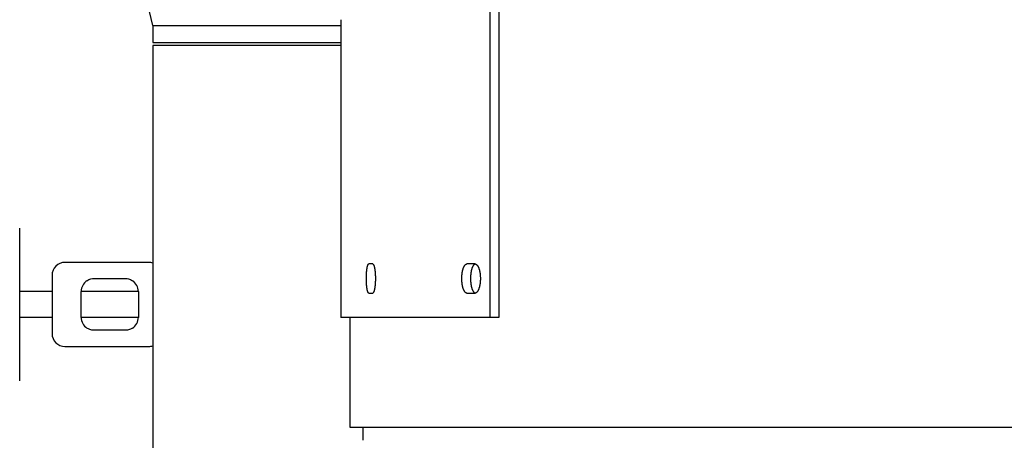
# Model space of a CAD drawing. Header units: inches. Extents: x 24 to 1128, y -69 to 748.
# Tile 310 of 656: x 350.33 to 369.36, y 613.42 to 621.54. Entities that reach past the tile are written whole.
import ezdxf

# ---------------------------------------------------------------- set-up
doc = ezdxf.new("R2010")
doc.units = ezdxf.units.IN
doc.header["$LTSCALE"] = 32
doc.header["$MEASUREMENT"] = 0
doc.layers.add('Dimension (ANSI)', color=7, linetype='Continuous', lineweight=25)
doc.layers.add('Visible (ANSI)', color=7, linetype='Continuous', lineweight=30)
doc.styles.add('Note Text (ANSI)', font='tahoma.ttf')
doc.dimstyles.new('SB Fraction-16 (ANSI)', dxfattribs={"dimscale": 32, "dimtxt": 0.125, "dimasz": 0.098425, "dimexe": 0.125, "dimexo": 0.0625, "dimgap": 0.031496, "dimtad": 0, "dimtih": 1, "dimtoh": 1, "dimdec": 4, "dimrnd": 1e-08, "dimzin": 0, "dimdsep": 46, "dimlunit": 5, "dimtxsty": 'Note Text (ANSI)', "dimcen": 0.09, "dimdle": 0.393701, "dimclrd": 256, "dimclre": 256, "dimclrt": 256, "dimadec": 0, "dimazin": 3, "dimtfac": 0.96, "dimtofl": 0, "dimtmove": 0, "dimatfit": 3, "dimfxl": 1, "dimfrac": 2, "dimtolj": 1, "dimtzin": 12, "dimlwd": -1, "dimlwe": -1, "dimarcsym": 0})

# ---------------------------------------------------------------- blocks, each defined once
blk = doc.blocks.new('*D18')
at = {"layer": 'Defpoints', "color": 0, "transparency": 16777216}
for p in [(468.781, 692.669), (316.974, 544.669), (468.781, 544.669)]:
    blk.add_point(p, dxfattribs=at)
at = {"layer": 'Dimension (ANSI)', "transparency": 16777216}
for p, q in [((466.781, 692.669), (312.974, 692.669)), ((316.974, 689.519), (316.974, 626.768)), ((316.974, 547.818), (316.974, 620.569)), ((466.781, 544.669), (312.974, 544.669))]:
    blk.add_line(p, q, dxfattribs=at)
for points in [[(316.449, 689.519), (317.499, 689.519), (316.974, 692.669)], [(316.449, 547.818), (317.499, 547.818), (316.974, 544.669)]]:
    blk.add_solid(points, dxfattribs=at)
at = {"layer": 'Dimension (ANSI)', "transparency": 16777216, "insert": (312.872, 625.76), "char_height": 4, "attachment_point": 1, "style": 'Note Text (ANSI)'}
blk.add_mtext('\\A1;148', dxfattribs=at)

msp = doc.modelspace()

# ---------------------------------------------------------------- linework, layer by layer
at = {"layer": 'Visible (ANSI)'}
for p, q in [((359.4207, 615.79353), (359.4207, 631.79353)), ((359.58612, 631.79353), (359.58612, 615.79353)), ((352.90563, 621.4327), (352.50063, 623.10603)), ((352.90563, 621.4327), (356.53541, 621.4327)), ((352.90563, 621.4327), (352.90563, 621.10603)), ((356.53541, 621.54353), (356.53541, 615.79353)), ((352.90563, 621.10603), (356.53541, 621.10603)), ((356.53541, 621.04353), (352.90563, 621.04353)), ((352.90563, 621.04353), (352.90563, 612.04353)), ((350.33063, 614.56853), (350.33063, 617.51853)), ((352.82499, 616.85603), (351.20563, 616.85603)), ((357.15184, 616.82478), (357.07567, 616.82478)), ((359.12888, 616.82478), (358.97203, 616.82478)), ((350.95563, 616.60603), (350.95563, 616.04353)), ((351.76863, 616.54353), (352.37313, 616.54353)), ((350.95563, 616.29353), (350.33063, 616.29353)), ((351.51863, 615.79353), (351.51863, 616.29353)), ((352.62313, 616.29353), (351.51863, 616.29353)), ((352.62313, 616.29353), (352.62313, 615.79353)), ((357.07567, 616.26228), (357.15184, 616.26228)), ((358.97203, 616.26228), (359.12888, 616.26228)), ((350.95563, 616.04353), (350.95563, 615.48103)), ((350.95563, 615.79353), (350.33063, 615.79353)), ((352.62313, 615.79353), (351.51863, 615.79353)), ((359.4207, 615.79353), (356.53541, 615.79353)), ((356.71443, 613.66853), (356.71443, 615.79353)), ((359.58612, 615.79353), (359.4207, 615.79353)), ((352.37313, 615.54353), (351.76863, 615.54353)), ((351.20563, 615.23103), (352.82499, 615.23103)), ((391.44495, 613.66853), (356.71443, 613.66853)), ((356.96443, 613.41853), (356.96443, 613.66853))]:
    msp.add_line(p, q, dxfattribs=at)
for centre, start, end in [((351.20563, 616.60603), 90, 180), ((352.82499, 616.60603), 71.18083, 90), ((351.76863, 616.29353), 123.55731, 180), ((352.37313, 616.29353), 0, 56.44269), ((351.76863, 615.79353), 180, 236.44269), ((352.37313, 615.79353), 303.55731, 0), ((351.20563, 615.48103), 180, 270), ((352.82499, 615.48103), 270, 288.81917)]:
    msp.add_arc(centre, 0.25, start, end, dxfattribs=at)
for points, knots in [([(357.07567, 616.26228), (357.07484, 616.26228), (357.07402, 616.26241), (357.0732, 616.26267), (357.07237, 616.26292), (357.07155, 616.26331), (357.07073, 616.26382), (357.06991, 616.26433), (357.0691, 616.26497), (357.06829, 616.26574), (357.06748, 616.26651), (357.06667, 616.26741), (357.06587, 616.26843), (357.06507, 616.26945), (357.06427, 616.27059), (357.06348, 616.27186), (357.06269, 616.27313), (357.06191, 616.27453), (357.06113, 616.27605), (357.06036, 616.27756), (357.05959, 616.2792), (357.05883, 616.28096), (357.05849, 616.28175), (357.05815, 616.28256), (357.05781, 616.2834), (357.0574, 616.28443), (357.05699, 616.28549), (357.05658, 616.2866), (357.05584, 616.28859), (357.0551, 616.29071), (357.05438, 616.29293), (357.05366, 616.29516), (357.05295, 616.29751), (357.05225, 616.29996), (357.05155, 616.30242), (357.05086, 616.30498), (357.05018, 616.30765), (357.0495, 616.31033), (357.04884, 616.31311), (357.04819, 616.31599), (357.04754, 616.31888), (357.0469, 616.32187), (357.04627, 616.32496), (357.04565, 616.32804), (357.04504, 616.33123), (357.04444, 616.33452), (357.04384, 616.3378), (357.04326, 616.34118), (357.0427, 616.34466), (357.04267, 616.34482), (357.04264, 616.34498), (357.04262, 616.34514), (357.04208, 616.34846), (357.04155, 616.35186), (357.04104, 616.35534), (357.04051, 616.35899), (357.03999, 616.36272), (357.03949, 616.36653), (357.03898, 616.37035), (357.0385, 616.37424), (357.03803, 616.37822), (357.03756, 616.38219), (357.03711, 616.38623), (357.03667, 616.39035), (357.03624, 616.39447), (357.03582, 616.39865), (357.03543, 616.4029), (357.03503, 616.40715), (357.03465, 616.41147), (357.03429, 616.41585), (357.03393, 616.42021), (357.03359, 616.42465), (357.03326, 616.42914), (357.03307, 616.4318), (357.03289, 616.43448), (357.03271, 616.43718), (357.03259, 616.43902), (357.03247, 616.44088), (357.03235, 616.44274), (357.03207, 616.44733), (357.0318, 616.45196), (357.03156, 616.45662), (357.03131, 616.46129), (357.03109, 616.466), (357.03088, 616.47074), (357.03068, 616.47548), (357.03049, 616.48025), (357.03033, 616.48505), (357.03016, 616.48985), (357.03002, 616.49468), (357.0299, 616.49953), (357.02977, 616.50438), (357.02967, 616.50925), (357.02959, 616.51413), (357.0295, 616.51901), (357.02944, 616.5239), (357.0294, 616.52881), (357.02936, 616.53371), (357.02934, 616.53862), (357.02934, 616.54353), (357.02934, 616.5442), (357.02934, 616.54487), (357.02934, 616.54554), (357.02934, 616.54978), (357.02936, 616.55402), (357.0294, 616.55825), (357.02944, 616.56315), (357.0295, 616.56805), (357.02959, 616.57293), (357.02967, 616.57781), (357.02977, 616.58268), (357.0299, 616.58753), (357.03002, 616.59238), (357.03016, 616.5972), (357.03033, 616.602), (357.03049, 616.60681), (357.03068, 616.61158), (357.03088, 616.61632), (357.03109, 616.62106), (357.03131, 616.62577), (357.03156, 616.63044), (357.0318, 616.6351), (357.03207, 616.63973), (357.03235, 616.64432), (357.03247, 616.64624), (357.03259, 616.64814), (357.03272, 616.65004), (357.03289, 616.65269), (357.03307, 616.65532), (357.03326, 616.65792), (357.03359, 616.66241), (357.03393, 616.66684), (357.03429, 616.67121), (357.03465, 616.67559), (357.03503, 616.67991), (357.03543, 616.68415), (357.03582, 616.68841), (357.03624, 616.69259), (357.03667, 616.69671), (357.03711, 616.70083), (357.03756, 616.70487), (357.03803, 616.70884), (357.0385, 616.71281), (357.03898, 616.71671), (357.03949, 616.72053), (357.03999, 616.72434), (357.04051, 616.72807), (357.04104, 616.73172), (357.04134, 616.73372), (357.04163, 616.73569), (357.04194, 616.73764), (357.04219, 616.73925), (357.04244, 616.74083), (357.0427, 616.7424), (357.04326, 616.74588), (357.04384, 616.74926), (357.04444, 616.75254), (357.04504, 616.75583), (357.04565, 616.75901), (357.04627, 616.7621), (357.0469, 616.76519), (357.04754, 616.76818), (357.04819, 616.77107), (357.04884, 616.77395), (357.0495, 616.77673), (357.05018, 616.77941), (357.05086, 616.78208), (357.05155, 616.78464), (357.05225, 616.7871), (357.05295, 616.78955), (357.05366, 616.7919), (357.05438, 616.79413), (357.05495, 616.79587), (357.05552, 616.79754), (357.05609, 616.79914), (357.05625, 616.79959), (357.05642, 616.80003), (357.05658, 616.80046), (357.05732, 616.80246), (357.05807, 616.80434), (357.05883, 616.8061), (357.05959, 616.80786), (357.06036, 616.8095), (357.06113, 616.81101), (357.06191, 616.81253), (357.06269, 616.81393), (357.06348, 616.8152), (357.0642, 616.81634), (357.06491, 616.81739), (357.06564, 616.81833), (357.06571, 616.81843), (357.06579, 616.81854), (357.06587, 616.81863), (357.06667, 616.81966), (357.06748, 616.82055), (357.06829, 616.82132), (357.0691, 616.82209), (357.06991, 616.82273), (357.07073, 616.82324), (357.07155, 616.82375), (357.07237, 616.82414), (357.0732, 616.82439), (357.07402, 616.82465), (357.07485, 616.82478), (357.07567, 616.82478)], [0, 0, 0, 0, 0.03753375, 0.03753375, 0.03753375, 0.07511791, 0.07511791, 0.07511791, 0.11273262, 0.11273262, 0.11273262, 0.15035619, 0.15035619, 0.15035619, 0.18796453, 0.18796453, 0.18796453, 0.22553089, 0.22553089, 0.22553089, 0.26302586, 0.26302586, 0.26302586, 0.2798106, 0.2798106, 0.2798106, 0.30044934, 0.30044934, 0.30044934, 0.33792873, 0.33792873, 0.33792873, 0.37546152, 0.37546152, 0.37546152, 0.41302294, 0.41302294, 0.41302294, 0.45058705, 0.45058705, 0.45058705, 0.48812737, 0.48812737, 0.48812737, 0.5256175, 0.5256175, 0.5256175, 0.56303181, 0.56303181, 0.56303181, 0.56477401, 0.56477401, 0.56477401, 0.60044105, 0.60044105, 0.60044105, 0.63792676, 0.63792676, 0.63792676, 0.67545329, 0.67545329, 0.67545329, 0.71298763, 0.71298763, 0.71298763, 0.75050087, 0.75050087, 0.75050087, 0.78796941, 0.78796941, 0.78796941, 0.82537629, 0.82537629, 0.82537629, 0.84754982, 0.84754982, 0.84754982, 0.86272882, 0.86272882, 0.86272882, 0.90015553, 0.90015553, 0.90015553, 0.93764653, 0.93764653, 0.93764653, 0.97516097, 0.97516097, 0.97516097, 1.01266632, 1.01266632, 1.01266632, 1.05013871, 1.05013871, 1.05013871, 1.08756226, 1.08756226, 1.08756226, 1.12492751, 1.12492751, 1.12492751, 1.13001951, 1.13001951, 1.13001951, 1.16227609, 1.16227609, 1.16227609, 1.19968134, 1.19968134, 1.19968134, 1.23713593, 1.23713593, 1.23713593, 1.27462498, 1.27462498, 1.27462498, 1.31212556, 1.31212556, 1.31212556, 1.34960602, 1.34960602, 1.34960602, 1.38702631, 1.38702631, 1.38702631, 1.40264214, 1.40264214, 1.40264214, 1.42437437, 1.42437437, 1.42437437, 1.46177282, 1.46177282, 1.46177282, 1.49922853, 1.49922853, 1.49922853, 1.5367238, 1.5367238, 1.5367238, 1.57423437, 1.57423437, 1.57423437, 1.61173071, 1.61173071, 1.61173071, 1.64917929, 1.64917929, 1.64917929, 1.66966031, 1.66966031, 1.66966031, 1.68656443, 1.68656443, 1.68656443, 1.72400456, 1.72400456, 1.72400456, 1.76150515, 1.76150515, 1.76150515, 1.79904069, 1.79904069, 1.79904069, 1.83658493, 1.83658493, 1.83658493, 1.87411158, 1.87411158, 1.87411158, 1.91159491, 1.91159491, 1.91159491, 1.94085364, 1.94085364, 1.94085364, 1.94901384, 1.94901384, 1.94901384, 1.98644045, 1.98644045, 1.98644045, 2.02389104, 2.02389104, 2.02389104, 2.06133937, 2.06133937, 2.06133937, 2.09513944, 2.09513944, 2.09513944, 2.09876243, 2.09876243, 2.09876243, 2.13620255, 2.13620255, 2.13620255, 2.17368058, 2.17368058, 2.17368058, 2.21117397, 2.21117397, 2.21117397, 2.24866188, 2.24866188, 2.24866188, 2.24866188]), ([(357.15184, 616.82478), (357.15273, 616.82478), (357.15361, 616.82465), (357.15449, 616.82439), (357.15538, 616.82414), (357.15626, 616.82375), (357.15714, 616.82324), (357.15802, 616.82273), (357.1589, 616.82208), (357.15978, 616.82132), (357.16066, 616.82055), (357.16153, 616.81965), (357.1624, 616.81863), (357.16327, 616.81761), (357.16414, 616.81647), (357.165, 616.8152), (357.16586, 616.81393), (357.16672, 616.81253), (357.16757, 616.81101), (357.16842, 616.8095), (357.16926, 616.80786), (357.1701, 616.8061), (357.17047, 616.80531), (357.17085, 616.8045), (357.17122, 616.80366), (357.17168, 616.80263), (357.17213, 616.80156), (357.17258, 616.80046), (357.1734, 616.79847), (357.17421, 616.79635), (357.17501, 616.79413), (357.17581, 616.7919), (357.17661, 616.78955), (357.17739, 616.7871), (357.17817, 616.78464), (357.17893, 616.78208), (357.17969, 616.77941), (357.18045, 616.77673), (357.18119, 616.77395), (357.18192, 616.77107), (357.18265, 616.76818), (357.18337, 616.76519), (357.18407, 616.7621), (357.18478, 616.75902), (357.18547, 616.75583), (357.18614, 616.75254), (357.18681, 616.74926), (357.18747, 616.74588), (357.18812, 616.7424), (357.18815, 616.74224), (357.18817, 616.74208), (357.1882, 616.74192), (357.18882, 616.7386), (357.18941, 616.7352), (357.18999, 616.73172), (357.1906, 616.72807), (357.19119, 616.72434), (357.19176, 616.72053), (357.19234, 616.71671), (357.19289, 616.71281), (357.19343, 616.70884), (357.19396, 616.70487), (357.19448, 616.70083), (357.19498, 616.69671), (357.19547, 616.69259), (357.19595, 616.68841), (357.19641, 616.68415), (357.19686, 616.67991), (357.1973, 616.67559), (357.19772, 616.67121), (357.19813, 616.66684), (357.19853, 616.66241), (357.1989, 616.65792), (357.19912, 616.65526), (357.19933, 616.65258), (357.19954, 616.64988), (357.19968, 616.64804), (357.19982, 616.64618), (357.19995, 616.64432), (357.20028, 616.63973), (357.20058, 616.6351), (357.20087, 616.63044), (357.20115, 616.62577), (357.20141, 616.62106), (357.20165, 616.61632), (357.20189, 616.61158), (357.2021, 616.60681), (357.20229, 616.602), (357.20248, 616.5972), (357.20265, 616.59238), (357.20279, 616.58753), (357.20294, 616.58268), (357.20306, 616.57781), (357.20315, 616.57293), (357.20325, 616.56805), (357.20332, 616.56315), (357.20337, 616.55825), (357.20342, 616.55335), (357.20344, 616.54844), (357.20344, 616.54353), (357.20344, 616.54286), (357.20344, 616.54219), (357.20344, 616.54152), (357.20343, 616.53728), (357.20341, 616.53304), (357.20337, 616.52881), (357.20332, 616.5239), (357.20325, 616.51901), (357.20315, 616.51413), (357.20306, 616.50925), (357.20294, 616.50438), (357.20279, 616.49953), (357.20265, 616.49468), (357.20248, 616.48985), (357.20229, 616.48505), (357.2021, 616.48025), (357.20189, 616.47548), (357.20165, 616.47074), (357.20141, 616.466), (357.20115, 616.46129), (357.20087, 616.45662), (357.20058, 616.45195), (357.20028, 616.44733), (357.19995, 616.44274), (357.19981, 616.44082), (357.19967, 616.43892), (357.19953, 616.43702), (357.19932, 616.43437), (357.19911, 616.43174), (357.1989, 616.42914), (357.19853, 616.42465), (357.19813, 616.42022), (357.19772, 616.41585), (357.1973, 616.41147), (357.19686, 616.40715), (357.19641, 616.4029), (357.19595, 616.39865), (357.19547, 616.39447), (357.19498, 616.39035), (357.19448, 616.38623), (357.19396, 616.38219), (357.19343, 616.37822), (357.19289, 616.37425), (357.19234, 616.37035), (357.19176, 616.36653), (357.19119, 616.36272), (357.1906, 616.35899), (357.18999, 616.35534), (357.18966, 616.35334), (357.18932, 616.35137), (357.18898, 616.34942), (357.18869, 616.34781), (357.18841, 616.34622), (357.18812, 616.34466), (357.18747, 616.34118), (357.18681, 616.3378), (357.18614, 616.33452), (357.18547, 616.33123), (357.18478, 616.32804), (357.18407, 616.32496), (357.18337, 616.32187), (357.18265, 616.31888), (357.18192, 616.31599), (357.18119, 616.31311), (357.18045, 616.31033), (357.17969, 616.30765), (357.17893, 616.30498), (357.17817, 616.30242), (357.17739, 616.29996), (357.17661, 616.29751), (357.17581, 616.29516), (357.17501, 616.29293), (357.17439, 616.29119), (357.17376, 616.28952), (357.17312, 616.28792), (357.17294, 616.28747), (357.17276, 616.28703), (357.17258, 616.2866), (357.17176, 616.2846), (357.17093, 616.28272), (357.1701, 616.28096), (357.16926, 616.2792), (357.16842, 616.27756), (357.16757, 616.27605), (357.16672, 616.27453), (357.16586, 616.27313), (357.165, 616.27186), (357.16422, 616.27072), (357.16344, 616.26967), (357.16265, 616.26873), (357.16257, 616.26862), (357.16249, 616.26852), (357.1624, 616.26843), (357.16153, 616.2674), (357.16066, 616.26651), (357.15978, 616.26574), (357.1589, 616.26497), (357.15802, 616.26433), (357.15714, 616.26382), (357.15626, 616.26331), (357.15538, 616.26292), (357.15449, 616.26267), (357.15361, 616.26241), (357.15273, 616.26228), (357.15184, 616.26228)], [0, 0, 0, 0, 0.03753375, 0.03753375, 0.03753375, 0.07511791, 0.07511791, 0.07511791, 0.11273262, 0.11273262, 0.11273262, 0.15035619, 0.15035619, 0.15035619, 0.18796453, 0.18796453, 0.18796453, 0.22553089, 0.22553089, 0.22553089, 0.26302586, 0.26302586, 0.26302586, 0.2798106, 0.2798106, 0.2798106, 0.30044934, 0.30044934, 0.30044934, 0.33792873, 0.33792873, 0.33792873, 0.37546152, 0.37546152, 0.37546152, 0.41302294, 0.41302294, 0.41302294, 0.45058705, 0.45058705, 0.45058705, 0.48812737, 0.48812737, 0.48812737, 0.5256175, 0.5256175, 0.5256175, 0.56303181, 0.56303181, 0.56303181, 0.56477401, 0.56477401, 0.56477401, 0.60044105, 0.60044105, 0.60044105, 0.63792676, 0.63792676, 0.63792676, 0.67545329, 0.67545329, 0.67545329, 0.71298763, 0.71298763, 0.71298763, 0.75050087, 0.75050087, 0.75050087, 0.78796941, 0.78796941, 0.78796941, 0.82537629, 0.82537629, 0.82537629, 0.84754982, 0.84754982, 0.84754982, 0.86272882, 0.86272882, 0.86272882, 0.90015553, 0.90015553, 0.90015553, 0.93764653, 0.93764653, 0.93764653, 0.97516097, 0.97516097, 0.97516097, 1.01266632, 1.01266632, 1.01266632, 1.05013871, 1.05013871, 1.05013871, 1.08756226, 1.08756226, 1.08756226, 1.12492751, 1.12492751, 1.12492751, 1.13001951, 1.13001951, 1.13001951, 1.16227609, 1.16227609, 1.16227609, 1.19968134, 1.19968134, 1.19968134, 1.23713593, 1.23713593, 1.23713593, 1.27462498, 1.27462498, 1.27462498, 1.31212556, 1.31212556, 1.31212556, 1.34960602, 1.34960602, 1.34960602, 1.38702631, 1.38702631, 1.38702631, 1.40264214, 1.40264214, 1.40264214, 1.42437437, 1.42437437, 1.42437437, 1.46177282, 1.46177282, 1.46177282, 1.49922853, 1.49922853, 1.49922853, 1.5367238, 1.5367238, 1.5367238, 1.57423437, 1.57423437, 1.57423437, 1.61173071, 1.61173071, 1.61173071, 1.64917929, 1.64917929, 1.64917929, 1.66966031, 1.66966031, 1.66966031, 1.68656443, 1.68656443, 1.68656443, 1.72400456, 1.72400456, 1.72400456, 1.76150515, 1.76150515, 1.76150515, 1.79904069, 1.79904069, 1.79904069, 1.83658493, 1.83658493, 1.83658493, 1.87411158, 1.87411158, 1.87411158, 1.91159491, 1.91159491, 1.91159491, 1.94085364, 1.94085364, 1.94085364, 1.94901384, 1.94901384, 1.94901384, 1.98644045, 1.98644045, 1.98644045, 2.02389104, 2.02389104, 2.02389104, 2.06133937, 2.06133937, 2.06133937, 2.09513944, 2.09513944, 2.09513944, 2.09876243, 2.09876243, 2.09876243, 2.13620255, 2.13620255, 2.13620255, 2.17368058, 2.17368058, 2.17368058, 2.21117397, 2.21117397, 2.21117397, 2.24866188, 2.24866188, 2.24866188, 2.24866188]), ([(358.97203, 616.26228), (358.97029, 616.26228), (358.96856, 616.26241), (358.96683, 616.26267), (358.9651, 616.26292), (358.96337, 616.26331), (358.96165, 616.26382), (358.95993, 616.26433), (358.95822, 616.26497), (358.95651, 616.26574), (358.95481, 616.26651), (358.95311, 616.26741), (358.95142, 616.26843), (358.94973, 616.26945), (358.94805, 616.27059), (358.94639, 616.27186), (358.94472, 616.27313), (358.94307, 616.27453), (358.94143, 616.27605), (358.93979, 616.27756), (358.93817, 616.2792), (358.93656, 616.28096), (358.93584, 616.28175), (358.93512, 616.28256), (358.93441, 616.2834), (358.93353, 616.28443), (358.93266, 616.28549), (358.93179, 616.2866), (358.93022, 616.28859), (358.92867, 616.29071), (358.92714, 616.29293), (358.92561, 616.29516), (358.9241, 616.29751), (358.92261, 616.29996), (358.92112, 616.30242), (358.91966, 616.30498), (358.91822, 616.30765), (358.91679, 616.31033), (358.91537, 616.31311), (358.91399, 616.31599), (358.9126, 616.31888), (358.91124, 616.32187), (358.90991, 616.32496), (358.90858, 616.32804), (358.90728, 616.33123), (358.90601, 616.33452), (358.90474, 616.3378), (358.9035, 616.34118), (358.90229, 616.34466), (358.90223, 616.34482), (358.90217, 616.34498), (358.90212, 616.34514), (358.90097, 616.34846), (358.89985, 616.35186), (358.89876, 616.35534), (358.89762, 616.35899), (358.89651, 616.36272), (358.89543, 616.36653), (358.89436, 616.37035), (358.89332, 616.37424), (358.89232, 616.37822), (358.89131, 616.38219), (358.89035, 616.38623), (358.88942, 616.39035), (358.88849, 616.39447), (358.8876, 616.39865), (358.88675, 616.4029), (358.8859, 616.40715), (358.88508, 616.41147), (358.88431, 616.41585), (358.88354, 616.42021), (358.8828, 616.42465), (358.88211, 616.42914), (358.8817, 616.4318), (358.8813, 616.43448), (358.88092, 616.43718), (358.88066, 616.43902), (358.88041, 616.44088), (358.88016, 616.44274), (358.87955, 616.44733), (358.87898, 616.45196), (358.87846, 616.45662), (358.87793, 616.46129), (358.87745, 616.466), (358.87701, 616.47074), (358.87657, 616.47548), (358.87617, 616.48025), (358.87582, 616.48505), (358.87546, 616.48985), (358.87515, 616.49468), (358.87489, 616.49953), (358.87462, 616.50438), (358.8744, 616.50925), (358.87422, 616.51413), (358.87404, 616.51901), (358.87391, 616.5239), (358.87382, 616.52881), (358.87373, 616.53371), (358.87369, 616.53862), (358.87369, 616.54353), (358.87369, 616.5442), (358.87369, 616.54487), (358.87369, 616.54554), (358.8737, 616.54978), (358.87374, 616.55402), (358.87382, 616.55825), (358.87391, 616.56315), (358.87404, 616.56805), (358.87422, 616.57293), (358.8744, 616.57781), (358.87462, 616.58268), (358.87489, 616.58753), (358.87515, 616.59238), (358.87546, 616.5972), (358.87582, 616.602), (358.87617, 616.60681), (358.87657, 616.61158), (358.87701, 616.61632), (358.87745, 616.62106), (358.87793, 616.62577), (358.87846, 616.63044), (358.87898, 616.6351), (358.87955, 616.63973), (358.88016, 616.64432), (358.88041, 616.64624), (358.88068, 616.64814), (358.88095, 616.65004), (358.88132, 616.65269), (358.88171, 616.65532), (358.88211, 616.65792), (358.8828, 616.66241), (358.88354, 616.66684), (358.88431, 616.67121), (358.88508, 616.67559), (358.8859, 616.67991), (358.88675, 616.68415), (358.8876, 616.68841), (358.88849, 616.69259), (358.88942, 616.69671), (358.89035, 616.70083), (358.89131, 616.70487), (358.89232, 616.70884), (358.89332, 616.71281), (358.89436, 616.71671), (358.89543, 616.72053), (358.89651, 616.72434), (358.89762, 616.72807), (358.89876, 616.73172), (358.89938, 616.73372), (358.90002, 616.73569), (358.90067, 616.73764), (358.9012, 616.73925), (358.90174, 616.74083), (358.90229, 616.7424), (358.9035, 616.74588), (358.90474, 616.74926), (358.90601, 616.75254), (358.90728, 616.75583), (358.90858, 616.75901), (358.90991, 616.7621), (358.91124, 616.76519), (358.9126, 616.76818), (358.91399, 616.77107), (358.91537, 616.77395), (358.91679, 616.77673), (358.91822, 616.77941), (358.91966, 616.78208), (358.92112, 616.78464), (358.92261, 616.7871), (358.9241, 616.78955), (358.92561, 616.7919), (358.92714, 616.79413), (358.92833, 616.79587), (358.92954, 616.79754), (358.93077, 616.79914), (358.93111, 616.79959), (358.93145, 616.80003), (358.93179, 616.80046), (358.93336, 616.80246), (358.93495, 616.80434), (358.93656, 616.8061), (358.93817, 616.80786), (358.93979, 616.8095), (358.94143, 616.81101), (358.94307, 616.81253), (358.94472, 616.81393), (358.94639, 616.8152), (358.94789, 616.81634), (358.9494, 616.81739), (358.95093, 616.81833), (358.95109, 616.81843), (358.95126, 616.81854), (358.95142, 616.81863), (358.95311, 616.81966), (358.95481, 616.82055), (358.95651, 616.82132), (358.95822, 616.82209), (358.95994, 616.82273), (358.96165, 616.82324), (358.96338, 616.82375), (358.9651, 616.82414), (358.96683, 616.82439), (358.96856, 616.82465), (358.97029, 616.82478), (358.97203, 616.82478)], [0, 0, 0, 0, 0.03753375, 0.03753375, 0.03753375, 0.07511791, 0.07511791, 0.07511791, 0.11273262, 0.11273262, 0.11273262, 0.15035619, 0.15035619, 0.15035619, 0.18796453, 0.18796453, 0.18796453, 0.22553089, 0.22553089, 0.22553089, 0.26302586, 0.26302586, 0.26302586, 0.2798106, 0.2798106, 0.2798106, 0.30044934, 0.30044934, 0.30044934, 0.33792873, 0.33792873, 0.33792873, 0.37546152, 0.37546152, 0.37546152, 0.41302294, 0.41302294, 0.41302294, 0.45058705, 0.45058705, 0.45058705, 0.48812737, 0.48812737, 0.48812737, 0.5256175, 0.5256175, 0.5256175, 0.56303181, 0.56303181, 0.56303181, 0.56477401, 0.56477401, 0.56477401, 0.60044105, 0.60044105, 0.60044105, 0.63792676, 0.63792676, 0.63792676, 0.67545329, 0.67545329, 0.67545329, 0.71298763, 0.71298763, 0.71298763, 0.75050087, 0.75050087, 0.75050087, 0.78796941, 0.78796941, 0.78796941, 0.82537629, 0.82537629, 0.82537629, 0.84754982, 0.84754982, 0.84754982, 0.86272882, 0.86272882, 0.86272882, 0.90015553, 0.90015553, 0.90015553, 0.93764653, 0.93764653, 0.93764653, 0.97516097, 0.97516097, 0.97516097, 1.01266632, 1.01266632, 1.01266632, 1.05013871, 1.05013871, 1.05013871, 1.08756226, 1.08756226, 1.08756226, 1.12492751, 1.12492751, 1.12492751, 1.13001951, 1.13001951, 1.13001951, 1.16227609, 1.16227609, 1.16227609, 1.19968134, 1.19968134, 1.19968134, 1.23713593, 1.23713593, 1.23713593, 1.27462498, 1.27462498, 1.27462498, 1.31212556, 1.31212556, 1.31212556, 1.34960602, 1.34960602, 1.34960602, 1.38702631, 1.38702631, 1.38702631, 1.40264214, 1.40264214, 1.40264214, 1.42437437, 1.42437437, 1.42437437, 1.46177282, 1.46177282, 1.46177282, 1.49922853, 1.49922853, 1.49922853, 1.5367238, 1.5367238, 1.5367238, 1.57423437, 1.57423437, 1.57423437, 1.61173071, 1.61173071, 1.61173071, 1.64917929, 1.64917929, 1.64917929, 1.66966031, 1.66966031, 1.66966031, 1.68656443, 1.68656443, 1.68656443, 1.72400456, 1.72400456, 1.72400456, 1.76150515, 1.76150515, 1.76150515, 1.79904069, 1.79904069, 1.79904069, 1.83658493, 1.83658493, 1.83658493, 1.87411158, 1.87411158, 1.87411158, 1.91159491, 1.91159491, 1.91159491, 1.94085364, 1.94085364, 1.94085364, 1.94901384, 1.94901384, 1.94901384, 1.98644045, 1.98644045, 1.98644045, 2.02389104, 2.02389104, 2.02389104, 2.06133937, 2.06133937, 2.06133937, 2.09513944, 2.09513944, 2.09513944, 2.09876243, 2.09876243, 2.09876243, 2.13620255, 2.13620255, 2.13620255, 2.17368058, 2.17368058, 2.17368058, 2.21117397, 2.21117397, 2.21117397, 2.24866188, 2.24866188, 2.24866188, 2.24866188]), ([(359.13432, 616.82438), (359.13262, 616.82413), (359.13092, 616.82374), (359.12923, 616.82324), (359.12752, 616.82273), (359.12582, 616.82208), (359.12412, 616.82132), (359.12242, 616.82055), (359.12073, 616.81965), (359.11905, 616.81863), (359.11737, 616.81761), (359.1157, 616.81647), (359.11404, 616.8152), (359.11238, 616.81393), (359.11074, 616.81253), (359.1091, 616.81101), (359.10747, 616.8095), (359.10586, 616.80786), (359.10426, 616.8061), (359.1036, 616.80537), (359.10294, 616.80463), (359.10228, 616.80386), (359.10135, 616.80277), (359.10043, 616.80164), (359.09951, 616.80046), (359.09795, 616.79847), (359.0964, 616.79635), (359.09488, 616.79413), (359.09336, 616.7919), (359.09185, 616.78955), (359.09037, 616.7871), (359.0889, 616.78464), (359.08744, 616.78208), (359.08601, 616.77941), (359.08458, 616.77673), (359.08317, 616.77395), (359.08179, 616.77107), (359.08041, 616.76818), (359.07906, 616.76519), (359.07773, 616.7621), (359.07641, 616.75902), (359.07512, 616.75583), (359.07385, 616.75254), (359.07261, 616.74931), (359.07139, 616.74599), (359.0702, 616.74257), (359.06898, 616.73904), (359.06779, 616.73542), (359.06663, 616.73172), (359.0655, 616.72807), (359.06439, 616.72434), (359.06332, 616.72053), (359.06225, 616.71671), (359.06122, 616.71281), (359.06022, 616.70884), (359.05922, 616.70487), (359.05826, 616.70083), (359.05734, 616.69671), (359.05642, 616.69259), (359.05553, 616.68841), (359.05468, 616.68415), (359.05383, 616.67991), (359.05302, 616.67559), (359.05225, 616.67121), (359.05149, 616.66684), (359.05076, 616.66241), (359.05007, 616.65792), (359.04969, 616.65548), (359.04933, 616.65302), (359.04897, 616.65054), (359.04868, 616.64848), (359.0484, 616.6464), (359.04812, 616.64432), (359.04751, 616.63973), (359.04695, 616.6351), (359.04643, 616.63044), (359.0459, 616.62577), (359.04542, 616.62106), (359.04498, 616.61632), (359.04455, 616.61158), (359.04415, 616.60681), (359.0438, 616.602), (359.04345, 616.5972), (359.04314, 616.59238), (359.04287, 616.58753), (359.04261, 616.58268), (359.04239, 616.57781), (359.04221, 616.57293), (359.04204, 616.56805), (359.0419, 616.56315), (359.04181, 616.55825), (359.04173, 616.55335), (359.04168, 616.54844), (359.04168, 616.54353), (359.04168, 616.54294), (359.04168, 616.54235), (359.04168, 616.54176), (359.04169, 616.53744), (359.04174, 616.53312), (359.04181, 616.52881), (359.0419, 616.52391), (359.04204, 616.51901), (359.04221, 616.51413), (359.04239, 616.50925), (359.04261, 616.50438), (359.04287, 616.49953), (359.04314, 616.49468), (359.04345, 616.48985), (359.0438, 616.48505), (359.04415, 616.48025), (359.04455, 616.47548), (359.04498, 616.47074), (359.04542, 616.466), (359.0459, 616.46129), (359.04643, 616.45662), (359.04695, 616.45195), (359.04751, 616.44733), (359.04812, 616.44274), (359.04839, 616.44074), (359.04866, 616.43875), (359.04894, 616.43677), (359.0493, 616.43421), (359.04968, 616.43166), (359.05007, 616.42914), (359.05076, 616.42465), (359.05149, 616.42022), (359.05225, 616.41585), (359.05302, 616.41147), (359.05383, 616.40715), (359.05468, 616.4029), (359.05553, 616.39865), (359.05642, 616.39447), (359.05734, 616.39035), (359.05826, 616.38623), (359.05922, 616.38219), (359.06022, 616.37822), (359.06122, 616.37425), (359.06225, 616.37035), (359.06332, 616.36653), (359.06439, 616.36272), (359.0655, 616.35899), (359.06663, 616.35534), (359.0673, 616.35319), (359.06799, 616.35107), (359.06868, 616.34898), (359.06916, 616.34753), (359.06965, 616.34608), (359.07015, 616.34466), (359.07135, 616.34118), (359.07259, 616.3378), (359.07385, 616.33452), (359.07512, 616.33123), (359.07641, 616.32805), (359.07773, 616.32496), (359.07906, 616.32187), (359.08041, 616.31888), (359.08179, 616.31599), (359.08317, 616.31311), (359.08458, 616.31033), (359.08601, 616.30765), (359.08744, 616.30498), (359.08889, 616.30242), (359.09037, 616.29996), (359.09185, 616.29751), (359.09336, 616.29516), (359.09488, 616.29293), (359.09614, 616.2911), (359.09741, 616.28934), (359.09869, 616.28765), (359.09897, 616.2873), (359.09924, 616.28694), (359.09951, 616.2866), (359.10108, 616.2846), (359.10266, 616.28272), (359.10426, 616.28096), (359.10586, 616.2792), (359.10747, 616.27756), (359.1091, 616.27605), (359.11073, 616.27453), (359.11238, 616.27313), (359.11404, 616.27186), (359.11557, 616.27069), (359.11711, 616.26962), (359.11867, 616.26866), (359.11879, 616.26858), (359.11892, 616.2685), (359.11905, 616.26843), (359.12073, 616.2674), (359.12242, 616.26651), (359.12412, 616.26574), (359.12582, 616.26497), (359.12752, 616.26433), (359.12923, 616.26382), (359.13092, 616.26331), (359.13262, 616.26293), (359.13432, 616.26268)], [0.03786375, 0.03786375, 0.03786375, 0.03786375, 0.07477011, 0.07477011, 0.07477011, 0.11221476, 0.11221476, 0.11221476, 0.14967087, 0.14967087, 0.14967087, 0.18711443, 0.18711443, 0.18711443, 0.22451872, 0.22451872, 0.22451872, 0.26185438, 0.26185438, 0.26185438, 0.27724134, 0.27724134, 0.27724134, 0.29912627, 0.29912627, 0.29912627, 0.33646374, 0.33646374, 0.33646374, 0.37386144, 0.37386144, 0.37386144, 0.41129453, 0.41129453, 0.41129453, 0.448737, 0.448737, 0.448737, 0.48616228, 0.48616228, 0.48616228, 0.52354386, 0.52354386, 0.52354386, 0.56025946, 0.56025946, 0.56025946, 0.59818206, 0.59818206, 0.59818206, 0.63559055, 0.63559055, 0.63559055, 0.67304592, 0.67304592, 0.67304592, 0.71051546, 0.71051546, 0.71051546, 0.74797052, 0.74797052, 0.74797052, 0.78538771, 0.78538771, 0.78538771, 0.82275027, 0.82275027, 0.82275027, 0.84310113, 0.84310113, 0.84310113, 0.86006908, 0.86006908, 0.86006908, 0.89746809, 0.89746809, 0.89746809, 0.93493142, 0.93493142, 0.93493142, 0.97241931, 0.97241931, 0.97241931, 1.0099003, 1.0099003, 1.0099003, 1.0473516, 1.0473516, 1.0473516, 1.08475837, 1.08475837, 1.08475837, 1.12211212, 1.12211212, 1.12211212, 1.12660907, 1.12660907, 1.12660907, 1.15945188, 1.15945188, 1.15945188, 1.19684217, 1.19684217, 1.19684217, 1.23427634, 1.23427634, 1.23427634, 1.2717406, 1.2717406, 1.2717406, 1.3092132, 1.3092132, 1.3092132, 1.34666365, 1.34666365, 1.34666365, 1.38405309, 1.38405309, 1.38405309, 1.40031655, 1.40031655, 1.40031655, 1.42136738, 1.42136738, 1.42136738, 1.45872459, 1.45872459, 1.45872459, 1.49613214, 1.49613214, 1.49613214, 1.53357217, 1.53357217, 1.53357217, 1.57102028, 1.57102028, 1.57102028, 1.60844684, 1.60844684, 1.60844684, 1.64581832, 1.64581832, 1.64581832, 1.66777801, 1.66777801, 1.66777801, 1.68311552, 1.68311552, 1.68311552, 1.72045551, 1.72045551, 1.72045551, 1.75784847, 1.75784847, 1.75784847, 1.79526903, 1.79526903, 1.79526903, 1.83269112, 1.83269112, 1.83269112, 1.87008859, 1.87008859, 1.87008859, 1.90743593, 1.90743593, 1.90743593, 1.9381946, 1.9381946, 1.9381946, 1.94471104, 1.94471104, 1.94471104, 1.98198396, 1.98198396, 1.98198396, 2.01927662, 2.01927662, 2.01927662, 2.05656246, 2.05656246, 2.05656246, 2.09100873, 2.09100873, 2.09100873, 2.09381797, 2.09381797, 2.09381797, 2.13108505, 2.13108505, 2.13108505, 2.16838813, 2.16838813, 2.16838813, 2.20520079, 2.20520079, 2.20520079, 2.20520079]), ([(359.12888, 616.82478), (359.13067, 616.82478), (359.13246, 616.82465), (359.13424, 616.82439), (359.13603, 616.82414), (359.13781, 616.82375), (359.13959, 616.82324), (359.14137, 616.82273), (359.14315, 616.82208), (359.14492, 616.82132), (359.14669, 616.82055), (359.14845, 616.81965), (359.15021, 616.81863), (359.15196, 616.81761), (359.15371, 616.81647), (359.15544, 616.8152), (359.15717, 616.81393), (359.1589, 616.81253), (359.16061, 616.81101), (359.16231, 616.8095), (359.16401, 616.80786), (359.16569, 616.8061), (359.16644, 616.80531), (359.16719, 616.8045), (359.16794, 616.80366), (359.16886, 616.80263), (359.16977, 616.80156), (359.17068, 616.80046), (359.17232, 616.79847), (359.17395, 616.79635), (359.17555, 616.79413), (359.17716, 616.7919), (359.17874, 616.78955), (359.18031, 616.7871), (359.18187, 616.78464), (359.18341, 616.78208), (359.18492, 616.77941), (359.18643, 616.77673), (359.18792, 616.77395), (359.18938, 616.77107), (359.19084, 616.76818), (359.19228, 616.76519), (359.19368, 616.7621), (359.19509, 616.75902), (359.19646, 616.75583), (359.19781, 616.75254), (359.19915, 616.74926), (359.20047, 616.74588), (359.20175, 616.7424), (359.20181, 616.74224), (359.20187, 616.74208), (359.20193, 616.74192), (359.20314, 616.7386), (359.20433, 616.7352), (359.20549, 616.73172), (359.2067, 616.72807), (359.20788, 616.72434), (359.20902, 616.72053), (359.21016, 616.71671), (359.21126, 616.71281), (359.21233, 616.70884), (359.21339, 616.70487), (359.21442, 616.70083), (359.21541, 616.69671), (359.2164, 616.69259), (359.21735, 616.68841), (359.21826, 616.68415), (359.21916, 616.67991), (359.22003, 616.67559), (359.22086, 616.67121), (359.22168, 616.66684), (359.22246, 616.66241), (359.2232, 616.65792), (359.22364, 616.65526), (359.22406, 616.65258), (359.22447, 616.64988), (359.22475, 616.64804), (359.22502, 616.64618), (359.22529, 616.64432), (359.22594, 616.63973), (359.22655, 616.6351), (359.22711, 616.63044), (359.22767, 616.62577), (359.22819, 616.62106), (359.22866, 616.61632), (359.22913, 616.61158), (359.22956, 616.60681), (359.22993, 616.602), (359.23031, 616.5972), (359.23064, 616.59238), (359.23093, 616.58753), (359.23121, 616.58268), (359.23145, 616.57781), (359.23164, 616.57293), (359.23183, 616.56805), (359.23197, 616.56315), (359.23207, 616.55825), (359.23216, 616.55335), (359.23221, 616.54844), (359.23221, 616.54353), (359.23221, 616.54286), (359.23221, 616.54219), (359.23221, 616.54152), (359.2322, 616.53728), (359.23215, 616.53304), (359.23207, 616.52881), (359.23197, 616.5239), (359.23183, 616.51901), (359.23164, 616.51413), (359.23145, 616.50925), (359.23121, 616.50438), (359.23093, 616.49953), (359.23064, 616.49468), (359.23031, 616.48985), (359.22993, 616.48505), (359.22956, 616.48025), (359.22913, 616.47548), (359.22866, 616.47074), (359.22819, 616.466), (359.22767, 616.46129), (359.22711, 616.45662), (359.22655, 616.45195), (359.22594, 616.44733), (359.22529, 616.44274), (359.22502, 616.44082), (359.22474, 616.43892), (359.22445, 616.43702), (359.22405, 616.43437), (359.22363, 616.43174), (359.2232, 616.42914), (359.22246, 616.42465), (359.22168, 616.42022), (359.22086, 616.41585), (359.22003, 616.41147), (359.21916, 616.40715), (359.21826, 616.4029), (359.21735, 616.39865), (359.2164, 616.39447), (359.21541, 616.39035), (359.21442, 616.38623), (359.21339, 616.38219), (359.21233, 616.37822), (359.21126, 616.37425), (359.21016, 616.37035), (359.20902, 616.36653), (359.20788, 616.36272), (359.2067, 616.35899), (359.20549, 616.35534), (359.20482, 616.35334), (359.20415, 616.35137), (359.20346, 616.34942), (359.2029, 616.34781), (359.20233, 616.34622), (359.20175, 616.34466), (359.20047, 616.34118), (359.19915, 616.3378), (359.19781, 616.33452), (359.19646, 616.33123), (359.19509, 616.32804), (359.19368, 616.32496), (359.19228, 616.32187), (359.19084, 616.31888), (359.18938, 616.31599), (359.18792, 616.31311), (359.18643, 616.31033), (359.18492, 616.30765), (359.18341, 616.30498), (359.18187, 616.30242), (359.18031, 616.29996), (359.17874, 616.29751), (359.17716, 616.29516), (359.17555, 616.29293), (359.1743, 616.29119), (359.17303, 616.28952), (359.17175, 616.28792), (359.17139, 616.28747), (359.17104, 616.28703), (359.17068, 616.2866), (359.16903, 616.2846), (359.16737, 616.28272), (359.16569, 616.28096), (359.16401, 616.2792), (359.16232, 616.27756), (359.16061, 616.27605), (359.1589, 616.27453), (359.15718, 616.27313), (359.15544, 616.27186), (359.15388, 616.27072), (359.1523, 616.26967), (359.15072, 616.26873), (359.15055, 616.26862), (359.15038, 616.26852), (359.15021, 616.26843), (359.14845, 616.2674), (359.14669, 616.26651), (359.14492, 616.26574), (359.14315, 616.26497), (359.14137, 616.26433), (359.13959, 616.26382), (359.13781, 616.26331), (359.13603, 616.26292), (359.13424, 616.26267), (359.13246, 616.26241), (359.13067, 616.26228), (359.12888, 616.26228)], [0, 0, 0, 0, 0.03753375, 0.03753375, 0.03753375, 0.07511791, 0.07511791, 0.07511791, 0.11273262, 0.11273262, 0.11273262, 0.15035619, 0.15035619, 0.15035619, 0.18796453, 0.18796453, 0.18796453, 0.22553089, 0.22553089, 0.22553089, 0.26302586, 0.26302586, 0.26302586, 0.2798106, 0.2798106, 0.2798106, 0.30044934, 0.30044934, 0.30044934, 0.33792873, 0.33792873, 0.33792873, 0.37546152, 0.37546152, 0.37546152, 0.41302294, 0.41302294, 0.41302294, 0.45058705, 0.45058705, 0.45058705, 0.48812737, 0.48812737, 0.48812737, 0.5256175, 0.5256175, 0.5256175, 0.56303181, 0.56303181, 0.56303181, 0.56477401, 0.56477401, 0.56477401, 0.60044105, 0.60044105, 0.60044105, 0.63792676, 0.63792676, 0.63792676, 0.67545329, 0.67545329, 0.67545329, 0.71298763, 0.71298763, 0.71298763, 0.75050087, 0.75050087, 0.75050087, 0.78796941, 0.78796941, 0.78796941, 0.82537629, 0.82537629, 0.82537629, 0.84754982, 0.84754982, 0.84754982, 0.86272882, 0.86272882, 0.86272882, 0.90015553, 0.90015553, 0.90015553, 0.93764653, 0.93764653, 0.93764653, 0.97516097, 0.97516097, 0.97516097, 1.01266632, 1.01266632, 1.01266632, 1.05013871, 1.05013871, 1.05013871, 1.08756226, 1.08756226, 1.08756226, 1.12492751, 1.12492751, 1.12492751, 1.13001951, 1.13001951, 1.13001951, 1.16227609, 1.16227609, 1.16227609, 1.19968134, 1.19968134, 1.19968134, 1.23713593, 1.23713593, 1.23713593, 1.27462498, 1.27462498, 1.27462498, 1.31212556, 1.31212556, 1.31212556, 1.34960602, 1.34960602, 1.34960602, 1.38702631, 1.38702631, 1.38702631, 1.40264214, 1.40264214, 1.40264214, 1.42437437, 1.42437437, 1.42437437, 1.46177282, 1.46177282, 1.46177282, 1.49922853, 1.49922853, 1.49922853, 1.5367238, 1.5367238, 1.5367238, 1.57423437, 1.57423437, 1.57423437, 1.61173071, 1.61173071, 1.61173071, 1.64917929, 1.64917929, 1.64917929, 1.66966031, 1.66966031, 1.66966031, 1.68656443, 1.68656443, 1.68656443, 1.72400456, 1.72400456, 1.72400456, 1.76150515, 1.76150515, 1.76150515, 1.79904069, 1.79904069, 1.79904069, 1.83658493, 1.83658493, 1.83658493, 1.87411158, 1.87411158, 1.87411158, 1.91159491, 1.91159491, 1.91159491, 1.94085364, 1.94085364, 1.94085364, 1.94901384, 1.94901384, 1.94901384, 1.98644045, 1.98644045, 1.98644045, 2.02389104, 2.02389104, 2.02389104, 2.06133937, 2.06133937, 2.06133937, 2.09513944, 2.09513944, 2.09513944, 2.09876243, 2.09876243, 2.09876243, 2.13620255, 2.13620255, 2.13620255, 2.17368058, 2.17368058, 2.17368058, 2.21117397, 2.21117397, 2.21117397, 2.24866188, 2.24866188, 2.24866188, 2.24866188]), ([(351.63044, 616.50186), (351.65376, 616.51734), (351.69881, 616.53732), (351.74764, 616.54353), (351.76863, 616.54353)], [0, 0, 0, 0, 0.319921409, 0.559862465, 0.559862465, 0.559862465, 0.559862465]), ([(352.37313, 616.54353), (352.39413, 616.54353), (352.44295, 616.53732), (352.488, 616.51734), (352.51133, 616.50186)], [-0.559862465, -0.559862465, -0.559862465, -0.559862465, -0.319921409, 0, 0, 0, 0]), ([(351.76863, 615.54353), (351.75464, 615.54353), (351.72665, 615.5459), (351.67939, 615.55804), (351.64793, 615.57359), (351.63044, 615.5852)], [-0.559862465, -0.559862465, -0.559862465, -0.559862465, -0.399901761, -0.239941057, 0, 0, 0, 0]), ([(352.51133, 615.5852), (352.49383, 615.57359), (352.46238, 615.55804), (352.41512, 615.5459), (352.38713, 615.54353), (352.37313, 615.54353)], [4.66768308, 4.66768308, 4.66768308, 4.66768308, 4.907624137, 5.067584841, 5.227545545, 5.227545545, 5.227545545, 5.227545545])]:
    msp.add_open_spline(points, degree=3, knots=knots, dxfattribs=at)

# ---------------------------------------------------------------- dimensions: what is measured, and where the dimension line sits
at = {"layer": 'Dimension (ANSI)'}
dim = msp.add_linear_dim(base=(316.97435, 544.66853), p1=(468.78063, 692.66853), p2=(468.78063, 544.66853), angle=90, dimstyle='SB Fraction-16 (ANSI)', override={"dimgap": 0.031496, "dimdec": 4, "dimtol": 0, "dimlim": 0, "dimtp": 0, "dimtm": 0, "dimtdec": 2, "dimatfit": 1}, dxfattribs=at)
dim.commit()
dim.dimension.update_dxf_attribs({"geometry": '*D18', "text_midpoint": (316.97435, 623.66853), "dimtype": 160})

doc.saveas('drawing.dxf')
